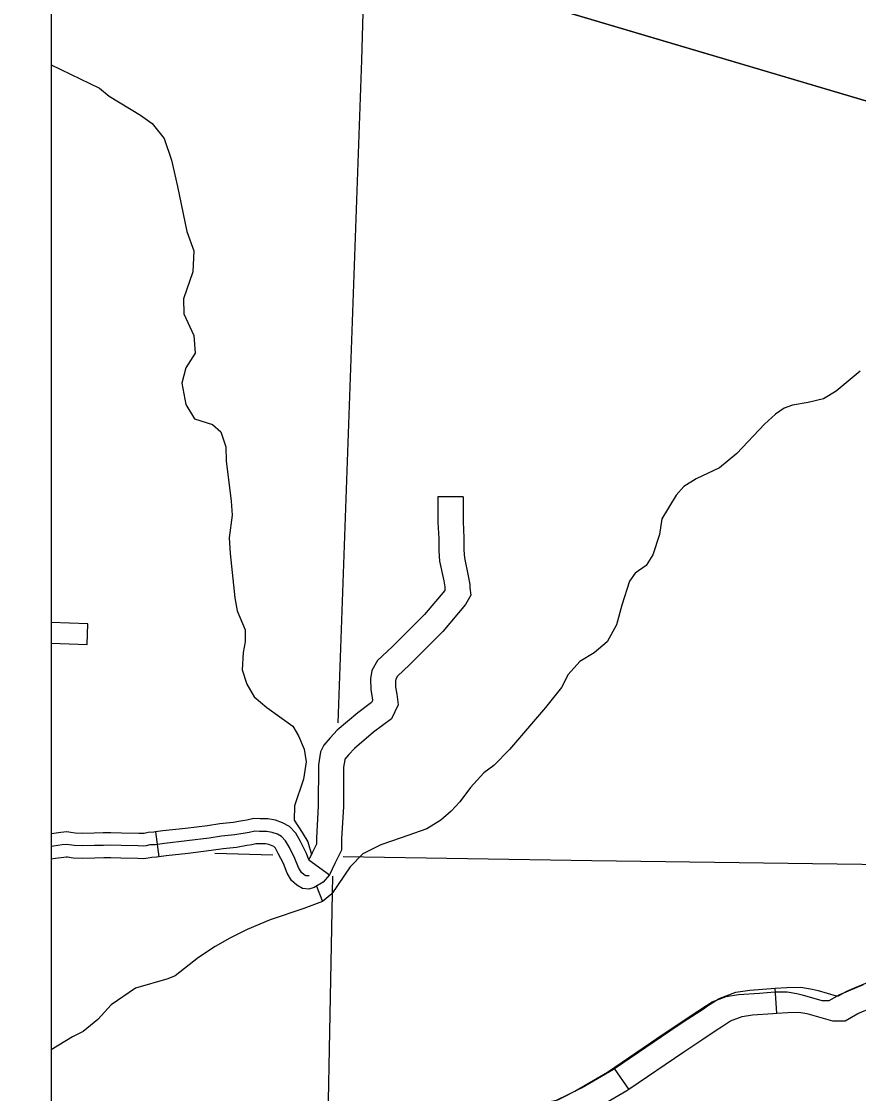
# Model space of a CAD drawing. Extents: x 0 to 3171, y 0 to 2059.
# Drawn here: x 1026.4 to 1109.9, y 749 to 855.9 of the extents above; entities that cross this region are included whole.
import ezdxf

# ---------------------------------------------------------------- set-up
doc = ezdxf.new("R2010")
doc.units = 0
for name, color, linetype in [('Default', 7, 'Continuous'), ('Level 35', 7, 'Continuous'), ('Level 45', 7, 'Continuous'), ('Level 46', 7, 'Continuous'), ('Level 5', 7, 'Continuous'), ('Level 57', 7, 'Continuous')]:
    doc.layers.add(name, color=color, linetype=linetype)

msp = doc.modelspace()

# ---------------------------------------------------------------- linework, layer by layer
at = {"layer": 'Default'}
msp.add_line((1029.42, 1254.61), (1029.42, 254.41), dxfattribs=at)
msp.add_lwpolyline([(2119.81, 1254.61), (1029.42, 1254.61), (1029.42, 254.41), (2119.81, 254.41)], close=True, dxfattribs=at)
msp.add_lwpolyline([(2119.81, 1254.61), (1029.42, 1254.61), (1029.42, 254.41), (2119.81, 254.41)], close=True, dxfattribs=at)
msp.add_lwpolyline([(2119.81, 1254.61), (1029.42, 1254.61), (1029.42, 254.41), (2119.81, 254.41)], close=True, dxfattribs=at)
for points in [[(641.57, 882.9), (992.89, 882.9), (1640.89, 690.88)], [(1029.42, 872.07), (1640.89, 690.88)]]:
    msp.add_lwpolyline(points, dxfattribs=at)
at = {"layer": 'Level 35'}
msp.add_line((1069.27, 777.16), (1068.25, 776.25), dxfattribs=at)
for points in [[(1029.42, 851.56), (1034.22, 849.22), (1035.2, 848.44), (1038.3, 846.53), (1039.47, 845.71), (1040.66, 844.23), (1041.39, 842.05), (1042.02, 839.44), (1042.93, 834.93), (1043.63, 833.02), (1043.54, 830.92), (1042.6, 828.23), (1042.64, 826.74), (1043.62, 824.57), (1043.75, 822.82), (1042.84, 821.34), (1042.42, 819.82), (1042.82, 817.69), (1043.69, 816.28), (1045.49, 815.71), (1046.31, 814.97), (1046.81, 813.47), (1046.87, 812.1), (1047.35, 808.05), (1047.44, 806.66), (1047.16, 804.4), (1047.24, 802.85), (1047.73, 798.42), (1047.96, 797.12), (1048.75, 795.23), (1048.76, 794.05), (1048.55, 792.99), (1048.44, 791.24), (1048.9, 789.81), (1049.66, 788.57), (1050.91, 787.49), (1053.5, 785.63), (1054.08, 784.66), (1054.64, 783.35), (1054.83, 782.07), (1054.58, 780.35), (1053.67, 777.68), (1053.64, 776.26), (1054.43, 775.05), (1054.99, 774.09), (1055.35, 772.85)], [(1110.05, 821.03), (1107.65, 819.02), (1106.4, 818.26), (1104.87, 817.9), (1103.3, 817.64), (1102.47, 817.33), (1101.61, 816.74), (1100.5, 815.73), (1097.77, 812.83), (1096.03, 811.4), (1093.7, 810.28), (1092.49, 809.51), (1091.7, 808.67), (1090.29, 806.29), (1090.05, 804.74), (1089.4, 802.7), (1088.71, 801.66), (1087.63, 800.9), (1087.06, 800.08), (1086.28, 797.68), (1085.76, 795.72), (1084.84, 794.05), (1083.55, 792.94), (1082.11, 792.08), (1080.93, 790.77), (1080.29, 789.48), (1078.69, 787.49), (1075.1, 783.31), (1073.53, 781.73), (1072.54, 780.98), (1071.22, 779.52), (1070.15, 778.09), (1069.27, 777.16)], [(1068.25, 776.25), (1066.85, 775.4), (1064.31, 774.49), (1062.27, 773.82), (1060.49, 772.92), (1059.21, 771.61), (1057.4, 768.92), (1056.45, 768.15), (1054.59, 767.45)], [(1055.85, 769.69), (1056.45, 768.15)], [(1054.59, 767.45), (1051.24, 766.34), (1048.95, 765.35)], [(1048.95, 765.35), (1047.21, 764.51), (1045.76, 763.68), (1044.09, 762.57), (1041.76, 760.74), (1041.05, 760.45), (1037.82, 759.53), (1035.39, 757.86), (1034.07, 756.38), (1032.61, 755.19), (1031.54, 754.65), (1029.42, 753.36)]]:
    msp.add_lwpolyline(points, dxfattribs=at)
at = {"layer": 'Level 45'}
for p, q in [((1039.81, 775.09), (1040.16, 772.61)), ((1055.1, 772.31), (1057.16, 770.82)), ((1101.75, 757.03), (1101.58, 759.52)), ((1086.99, 749.45), (1085.58, 751.52))]:
    msp.add_line(p, q, dxfattribs=at)
for points in [[(1048.49, 776.2), (1047.55, 776.03), (1046.24, 775.9), (1045, 775.71), (1042.8, 775.43), (1040.55, 775.2), (1039.81, 775.09)], [(1055.1, 772.31), (1054.85, 772.95), (1054.26, 774.13), (1053.79, 774.96), (1053.16, 775.63), (1052.48, 776), (1051.78, 776.26), (1051.01, 776.4), (1050.24, 776.4), (1049.61, 776.44), (1048.91, 776.27), (1048.49, 776.2)], [(1055.12, 770.7), (1054.8, 770.7), (1054.64, 770.8), (1054.35, 771.06), (1054.06, 771.54), (1053.7, 772.44), (1053.16, 773.54), (1052.77, 774.21), (1052.38, 774.63), (1051.97, 774.86), (1051.45, 775.05), (1050.9, 775.15), (1050.19, 775.15), (1049.71, 775.18), (1049.16, 775.05), (1047.72, 774.79), (1046.4, 774.66), (1045.17, 774.47), (1042.94, 774.19), (1040.71, 773.95), (1039.79, 773.82), (1039.26, 773.79), (1038.88, 773.71), (1038.58, 773.68), (1038.1, 773.7), (1036.39, 773.73), (1035.36, 773.76), (1034.63, 773.75), (1033.72, 773.73), (1032.54, 773.7), (1031.71, 773.73), (1030.96, 773.83), (1030.52, 773.79), (1029.65, 773.66), (1029.42, 773.63)], [(1031.37, 775.04), (1030.99, 775.09), (1030.37, 775.04), (1029.45, 774.9), (1029.42, 774.89)], [(1039.81, 775.09), (1039.66, 775.07), (1039.09, 775.04), (1038.68, 774.95), (1038.54, 774.93), (1038.14, 774.95), (1036.43, 774.98), (1035.37, 775.01), (1034.6, 775), (1033.69, 774.98), (1032.55, 774.95), (1031.81, 774.98), (1031.37, 775.04)], [(1057.16, 770.82), (1056.51, 770.08), (1055.62, 769.55), (1055.1, 769.4), (1054.45, 769.45), (1053.89, 769.79), (1053.37, 770.25), (1052.93, 770.98), (1052.56, 771.93), (1052.05, 772.95), (1051.76, 773.47), (1051.61, 773.63), (1051.45, 773.72), (1051.12, 773.84), (1050.79, 773.9), (1050.15, 773.9), (1049.82, 773.92), (1049.42, 773.82), (1048.93, 773.74)], [(1048.93, 773.74), (1047.89, 773.55), (1046.55, 773.42), (1045.35, 773.23), (1043.08, 772.95), (1040.86, 772.71), (1040.16, 772.61)], [(1031.04, 772.56), (1030.92, 772.57), (1030.66, 772.55), (1029.85, 772.43), (1029.42, 772.36)], [(1040.16, 772.61), (1039.91, 772.58), (1039.43, 772.55), (1039.09, 772.47), (1038.62, 772.42), (1038.06, 772.45), (1036.36, 772.48), (1035.35, 772.51), (1034.65, 772.5), (1033.75, 772.48), (1032.54, 772.45), (1031.6, 772.48), (1031.04, 772.56)], [(1109.64, 759.61), (1111.18, 760.26), (1111.8, 760.51), (1112.46, 761.18), (1112.93, 761.85), (1114.53, 764.33), (1115.2, 765.2)], [(1090.52, 755), (1093.86, 757.22), (1094.28, 757.5), (1095.31, 758.16), (1096.71, 758.69), (1097.94, 758.87), (1100.01, 759.03), (1101.54, 759.14), (1102.79, 759.16), (1103.75, 758.99), (1104.27, 758.86), (1106.23, 758.28), (1106.96, 758.29), (1108.03, 758.89), (1110.4, 759.89)], [(1092.88, 756.46), (1094.42, 757.47), (1094.84, 757.76), (1096, 758.5), (1097.65, 759.13), (1099.06, 759.33), (1101.18, 759.5), (1101.58, 759.52)], [(1101.58, 759.52), (1102.74, 759.6), (1104.14, 759.63), (1105.26, 759.43), (1105.85, 759.29), (1107.65, 758.75), (1107.88, 758.76), (1108.73, 759.23), (1109.64, 759.61)], [(1094.26, 754.37), (1095.81, 755.4), (1096.22, 755.67), (1097.13, 756.25), (1098.28, 756.69), (1099.33, 756.85), (1101.36, 757), (1101.75, 757.03)], [(1101.75, 757.03), (1102.85, 757.1), (1103.94, 757.12), (1104.74, 756.98), (1105.2, 756.87), (1107.31, 756.25), (1108.54, 756.27), (1109.83, 756.98), (1110.61, 757.31)], [(1085.58, 751.52), (1091.07, 755.26), (1092.88, 756.46)], [(1079.12, 748.01), (1081.6, 749.25), (1084.88, 751.16), (1090.52, 755)], [(1086.99, 749.45), (1092.47, 753.18), (1094.26, 754.37)], [(1078.49, 748.13), (1078.57, 748.12), (1079.29, 748.24), (1079.93, 748.4), (1082.26, 749.57), (1085.46, 751.44), (1085.58, 751.52)], [(1078.24, 745.64), (1078.66, 745.6), (1079.81, 745.8), (1080.8, 746.05), (1083.45, 747.37), (1086.8, 749.32), (1086.99, 749.45)]]:
    msp.add_lwpolyline(points, dxfattribs=at)
at = {"layer": 'Level 46'}
for points in [[(1070.47, 808.48), (1067.97, 808.48), (1067.97, 805.94), (1068.06, 804.34), (1068.06, 803.12), (1068.11, 802.07), (1068.54, 800.12), (1068.65, 799.52), (1068.65, 799.3), (1068.66, 799.21), (1068.64, 799.16), (1066.61, 796.75), (1063.39, 793.53), (1061.94, 792.18), (1061.38, 791.19), (1061.23, 790.35), (1061.26, 789.26), (1061.4, 788.48), (1061.43, 788.19), (1061.34, 787.99), (1059.99, 786.97), (1057.93, 785.22), (1057.22, 784.46), (1056.6, 783.73), (1056.27, 783.06), (1056.06, 781.77), (1056.04, 777.7), (1055.86, 774.46), (1055.86, 773.86), (1055.44, 773.02), (1055.1, 772.31)], [(1070.47, 808.48), (1070.47, 806.01), (1070.56, 804.41), (1070.56, 803.18), (1070.6, 802.4), (1070.99, 800.62), (1071.15, 799.76), (1071.15, 799.44), (1071.23, 798.7), (1070.71, 797.75), (1068.46, 795.06), (1065.13, 791.74), (1063.93, 790.61), (1063.76, 790.32), (1063.73, 790.16), (1063.75, 789.52), (1063.88, 788.84), (1063.99, 787.77), (1063.35, 786.37), (1061.55, 785.02), (1059.66, 783.4), (1059.09, 782.8), (1058.7, 782.34), (1058.68, 782.28), (1058.56, 781.56), (1058.54, 777.62), (1058.36, 774.39), (1058.36, 773.27), (1057.68, 771.93), (1057.16, 770.82)]]:
    msp.add_lwpolyline(points, dxfattribs=at)
at = {"layer": 'Level 5'}
for points in [[(1060.67, 863.81), (1060.35, 852.02), (1057.97, 785.97)], [(1051.51, 772.77), (1045.71, 772.93)], [(1119.97, 771.71), (1083.32, 772.2), (1058.53, 772.6)], [(1057.45, 770.67), (1056.68, 731.07)]]:
    msp.add_lwpolyline(points, dxfattribs=at)
at = {"layer": 'Level 57'}
for p, q in [((1033.08, 795.85), (1029.42, 795.98)), ((1033.01, 793.77), (1033.08, 795.85)), ((1029.42, 793.9), (1033.01, 793.77))]:
    msp.add_line(p, q, dxfattribs=at)

doc.saveas('drawing.dxf')
